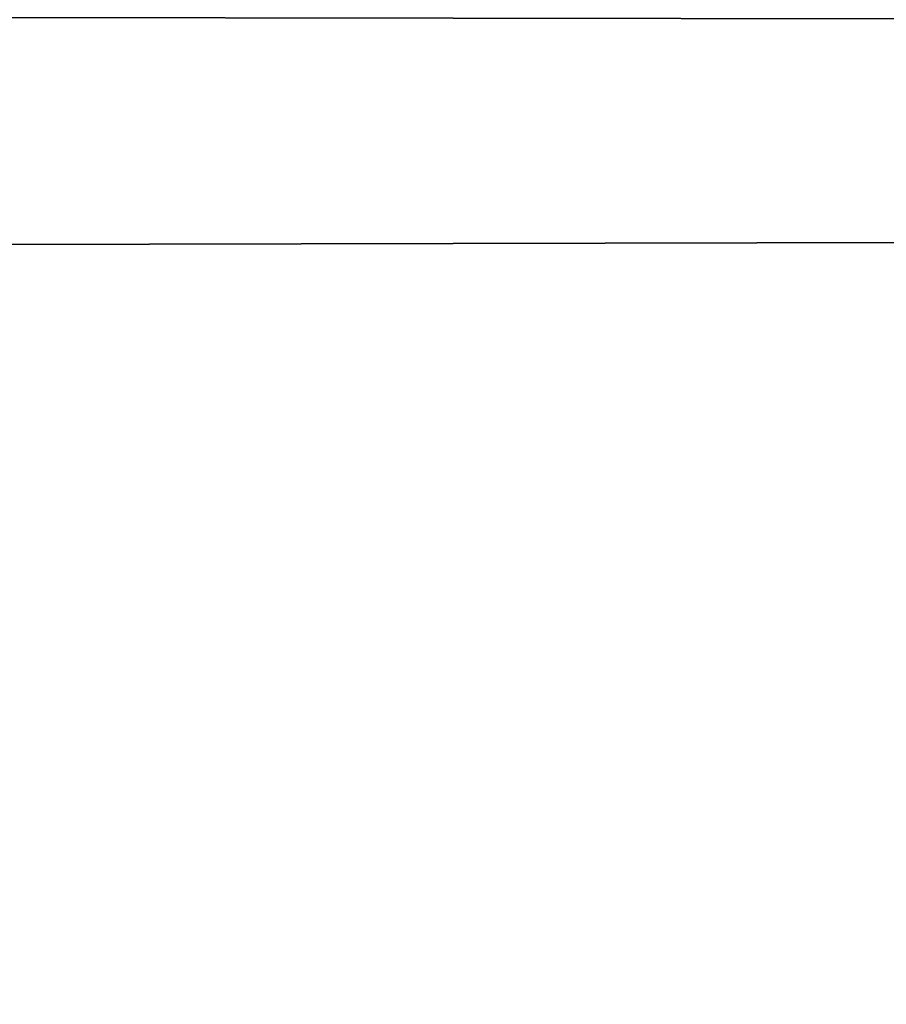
# Model space of a CAD drawing. Header units: millimetres. Extents: x -184 to 165, y -135 to 242.
# Tile 647 of 656: x -36.495 to -36.28, y -84.566 to -84.322. Entities that reach past the tile are written whole.
import ezdxf

# ---------------------------------------------------------------- set-up
doc = ezdxf.new("R2010")
doc.units = ezdxf.units.MM
doc.header["$LTSCALE"] = 41.718519
doc.layers.add('384', color=7, linetype='CONTINUOUS')
doc.layers.add('386', color=7, linetype='CONTINUOUS')

msp = doc.modelspace()

# ---------------------------------------------------------------- linework, layer by layer
at = {"layer": '384', "linetype": 'CONTINUOUS'}
for points in [[(-20.79099, -83.87318, 60), (-20.99716, -84.3438, 60), (-176.60298, -84.11617, 60), (-20.79099, -83.87318, 60)], [(-20.99716, -84.3438, 60), (-176.35273, -84.68165, 60), (-176.60298, -84.11617, 60), (-20.99716, -84.3438, 60)], [(-20.99716, -84.3438, 60), (-21.20615, -84.8131, 60), (-176.35273, -84.68165, 60), (-20.99716, -84.3438, 60)]]:
    msp.add_3dface(points, dxfattribs=at)
at = {"layer": '386', "linetype": 'CONTINUOUS'}
for points in [[(-176.70901, -83.87318, 63), (-176.50284, -84.3438, 63), (-20.89702, -84.11617, 63), (-176.70901, -83.87318, 63)], [(-176.50284, -84.3438, 63), (-21.14727, -84.68165, 63), (-20.89702, -84.11617, 63), (-176.50284, -84.3438, 63)], [(-176.50284, -84.3438, 63), (-176.29385, -84.8131, 63), (-21.14727, -84.68165, 63), (-176.50284, -84.3438, 63)]]:
    msp.add_3dface(points, dxfattribs=at)

doc.saveas('drawing.dxf')
